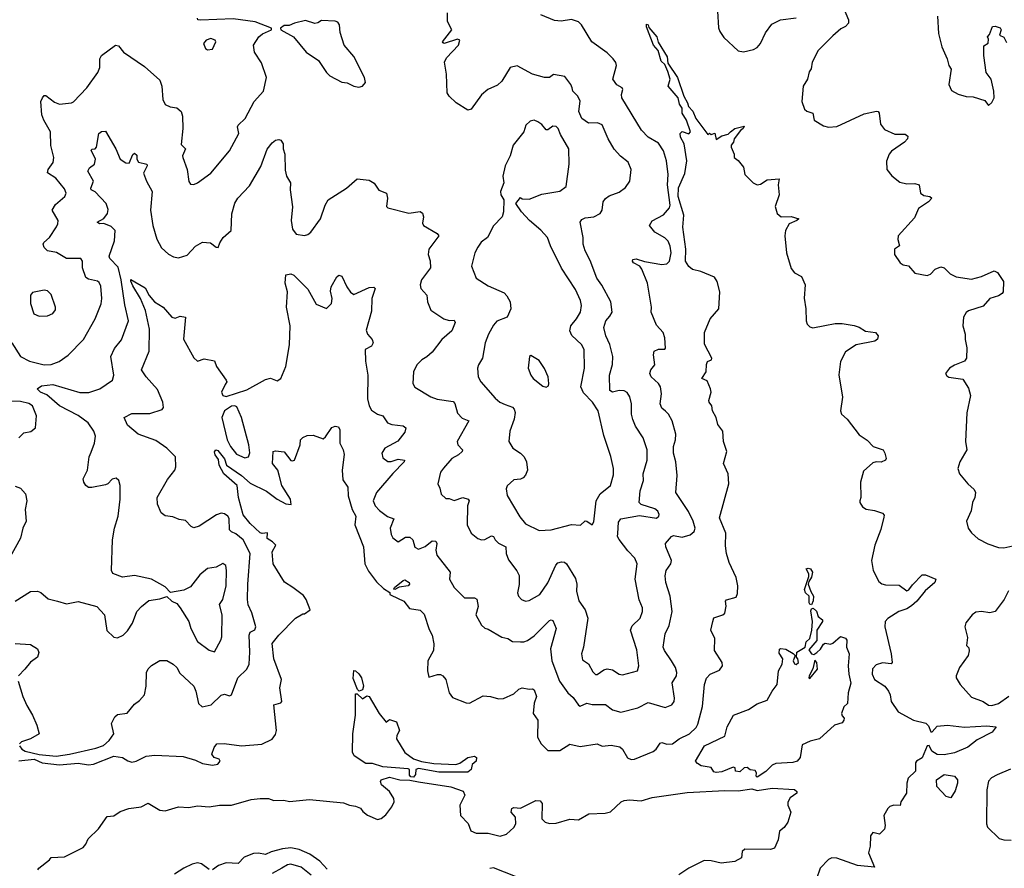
# Model space of a CAD drawing. Extents: x 1603745 to 1745082, y 385868 to 533966.
# Tile 394 of 646: x 1685621 to 1691409, y 442674 to 447665. Entities that reach past the tile are written whole.
import ezdxf

# ---------------------------------------------------------------- set-up
doc = ezdxf.new("R2010")
doc.units = 0

msp = doc.modelspace()

# ---------------------------------------------------------------- linework, layer by layer
at = {"layer": '0CON20XD'}
for points in [[(1689723.1, 447715), (1689728.3, 447618.3), (1689735.7, 447595), (1689759.7, 447559.7), (1689845, 447482), (1689875, 447475.8), (1689935, 447489.2), (1689955, 447502), (1689975, 447526.2), (1690005, 447588.8), (1690041.8, 447638.2), (1690093.3, 447665), (1690185, 447676.9)], [(1690467.5, 447725), (1690493.8, 447665), (1690492, 447645), (1690475.7, 447625), (1690447.8, 447612.2), (1690400.1, 447569.9), (1690315, 447484.4), (1690278.9, 447415), (1690272.9, 447377.1), (1690261.9, 447358.1), (1690251.9, 447315), (1690226.5, 447273.5), (1690219.2, 447185), (1690235, 447140), (1690248.1, 447128.1), (1690282.5, 447115), (1690291.2, 447075), (1690345, 447040.8), (1690375, 447033.3), (1690425, 447037.5), (1690585, 447111.9), (1690657.5, 447127.5), (1690667.5, 447125), (1690673.3, 447115), (1690680.5, 447050.5), (1690705, 447018.8), (1690765, 446992.9), (1690825, 446991.2), (1690841.2, 446981.2), (1690840, 446965), (1690822.5, 446945), (1690745, 446891.4), (1690731.4, 446875), (1690716.8, 446833.2), (1690718.6, 446785), (1690747, 446747), (1690795, 446710.6), (1690835, 446699.4), (1690882.3, 446702.3), (1690907.5, 446695), (1690916.7, 446645), (1690935, 446632), (1690970, 446625), (1690982.5, 446615), (1690963.8, 446595), (1690904, 446555), (1690880.6, 446499.4), (1690784.2, 446395), (1690782.3, 446372.3), (1690792.5, 446335), (1690763.9, 446316.1), (1690762.5, 446285), (1690797.5, 446235), (1690815, 446223.3), (1690845, 446216.7), (1690882.5, 446175), (1690955, 446160.8), (1690975, 446168.8), (1691001.7, 446198.3), (1691035, 446212.5), (1691055.5, 446205.5), (1691090.2, 446170.2), (1691125, 446152.2), (1691215, 446139.1), (1691275.4, 446154.6), (1691348.8, 446188.8), (1691367.9, 446177.9), (1691403.8, 446125), (1691402, 446065), (1691396.2, 446055), (1691375, 446041.9), (1691323.8, 446025), (1691285, 445980.8), (1691197.3, 445952.7), (1691185, 445943.3), (1691168.6, 445915), (1691164.3, 445865), (1691178, 445815), (1691178, 445785), (1691189.2, 445735), (1691186.7, 445675), (1691174.1, 445655.9), (1691115, 445634), (1691086.7, 445615), (1691064, 445585), (1691070.5, 445570.5), (1691082.7, 445562.7), (1691165, 445550), (1691198.3, 445498.3), (1691210, 445455), (1691187.7, 445352.3), (1691180, 445185), (1691188.8, 445135), (1691147.5, 445065), (1691136, 445025), (1691145, 444993.8), (1691194, 444935), (1691232.4, 444902.4), (1691239.4, 444885), (1691235.7, 444855), (1691220.8, 444825), (1691214.4, 444775.6), (1691186.2, 444715), (1691196, 444675), (1691215, 444648), (1691255, 444611.9), (1691311.5, 444581.5), (1691375, 444560), (1691405, 444559.6), (1691476, 444574)], [(1685574.4, 445765), (1685625, 445684), (1685677.6, 445657.6), (1685764.3, 445635.7), (1685805, 445636.5), (1685852.5, 445655), (1685905, 445691.4), (1685996.1, 445783.9), (1686063.8, 445905), (1686099.2, 445995), (1686103.8, 446025), (1686098.3, 446098.3), (1686088.8, 446118.8), (1686077.4, 446127.4), (1686025, 446138.9), (1686009.1, 446149.1), (1685990, 446205), (1685990, 446245), (1685980.5, 446260.5), (1685895, 446260.8), (1685836.9, 446296.9), (1685785, 446305.5), (1685764.5, 446325), (1685758.5, 446345), (1685763.3, 446355), (1685795.6, 446385), (1685836.4, 446446.4), (1685845.6, 446465), (1685846.9, 446485), (1685811.3, 446545), (1685831.4, 446578.6), (1685885.9, 446625), (1685894.4, 446645), (1685885, 446670.8), (1685834, 446734), (1685784.6, 446765), (1685787.3, 446785), (1685817.8, 446825), (1685820.8, 446855), (1685804.6, 446925), (1685801.1, 447005), (1685761.8, 447075), (1685751.8, 447105), (1685744.4, 447185), (1685755, 447206.7), (1685765, 447218.8), (1685775, 447220), (1685825, 447179.5), (1685855, 447168.1), (1685924.3, 447175.7), (1685937.2, 447182.8), (1686014.6, 447265.4), (1686080, 447355), (1686091.1, 447385), (1686090.9, 447435), (1686102.5, 447455), (1686183.5, 447516.5), (1686201.4, 447511.4), (1686230, 447475), (1686355, 447390), (1686445, 447310), (1686455.7, 447275), (1686462.9, 447195), (1686475, 447166.7), (1686505, 447152), (1686545, 447146.2), (1686570, 447125), (1686577, 447097), (1686580, 447025), (1686570.5, 446930.5), (1686596.2, 446905), (1686578, 446865), (1686578.8, 446855), (1686604.3, 446785), (1686614.2, 446714.2), (1686625, 446697.5), (1686645, 446696.2), (1686666.7, 446705), (1686745, 446762.5), (1686853.1, 446895), (1686908, 446995), (1686901.8, 447035), (1686905.9, 447045), (1686946.5, 447085), (1687000, 447185), (1687053.8, 447245), (1687071.1, 447325), (1687041.5, 447411.5), (1687001.9, 447475), (1686994.4, 447515), (1687025.6, 447565), (1687048, 447582), (1687100, 447605), (1687100, 447615), (1687005, 447653.4), (1686875, 447670.8), (1686682.6, 447662.6), (1686667.5, 447665), (1686666.7, 447675)], [(1685595, 444244.4), (1685685, 444301.2), (1685725, 444304.2), (1685745.6, 444295.6), (1685788.8, 444258.8), (1685843.9, 444246.1), (1685895, 444229.2), (1685965, 444244), (1686075, 444213.3), (1686118.8, 444165), (1686132.5, 444072.5), (1686174, 444034), (1686195, 444028.9), (1686228.8, 444045), (1686255, 444070), (1686284, 444115), (1686310, 444185), (1686336.1, 444213.9), (1686380.6, 444249.4), (1686445, 444258), (1686485, 444273.3), (1686515.9, 444245.9), (1686545, 444230.8), (1686565, 444206), (1686614.4, 444125), (1686626.7, 444085), (1686665, 444007.5), (1686735, 443956.7), (1686765, 443947.5), (1686803.8, 444015), (1686808, 444035), (1686811.8, 444165), (1686795.8, 444225), (1686815.6, 444255), (1686835.4, 444335), (1686836.9, 444425), (1686832, 444455), (1686815, 444466.7), (1686775, 444444.3), (1686725, 444438.1), (1686680.5, 444399.5), (1686625, 444328.6), (1686585, 444310.6), (1686507, 444297), (1686475, 444328.8), (1686395, 444373.8), (1686295, 444395.8), (1686225, 444385.7), (1686167.3, 444407.3), (1686160.8, 444425), (1686165.7, 444605.7), (1686178.5, 444675), (1686200, 444745), (1686210.4, 444845), (1686210.6, 444925), (1686203.8, 444955), (1686188, 444968), (1686165, 444962.5), (1686138, 444935), (1686125, 444929.5), (1686045, 444913.1), (1686024.7, 444914.7), (1686010, 444925), (1685997.5, 444945), (1685994.4, 444965), (1686020, 445015), (1686029.6, 445095), (1686041.2, 445121.2), (1686061.2, 445175), (1686065.5, 445215), (1686055.6, 445245), (1686024, 445294), (1685965, 445338.1), (1685854.7, 445394.7), (1685779.3, 445459.3), (1685743.5, 445475), (1685723.8, 445495), (1685749.1, 445510.9), (1685815, 445520), (1685973.3, 445473.3), (1686026.8, 445473.2), (1686092, 445495), (1686165.5, 445544.5), (1686174.3, 445575), (1686155.5, 445685), (1686178.5, 445731.5), (1686218.3, 445781.7), (1686261.1, 445895), (1686239, 445989), (1686216.6, 446135), (1686199.1, 446209.1), (1686151.3, 446261.3), (1686146, 446275), (1686177.8, 446365), (1686182, 446425), (1686158.7, 446448.7), (1686115, 446466.5), (1686090, 446465), (1686075.8, 446475), (1686115, 446495.8), (1686136.9, 446525), (1686141.2, 446548.8), (1686129.4, 446585), (1686065, 446652.9), (1686041.2, 446665), (1686039.2, 446675), (1686055.4, 446715.4), (1686021.9, 446775), (1686032, 446795), (1686060.8, 446815), (1686065.4, 446844.6), (1686041.8, 446898.2), (1686045.8, 446904.2), (1686065, 446905.7), (1686073.1, 446915), (1686085, 446996.7), (1686101.7, 447008.3), (1686125, 447009.2), (1686186, 446906), (1686210.8, 446845), (1686245, 446822.9), (1686265, 446820.8), (1686285, 446873.3), (1686295, 446880.8), (1686308.7, 446868.7), (1686309.4, 446845), (1686318.3, 446828.3), (1686368, 446815), (1686370.5, 446805), (1686348.3, 446761.7), (1686365.4, 446715), (1686399.3, 446655), (1686389.7, 446545), (1686402.4, 446455), (1686426.4, 446375), (1686455, 446324.3), (1686496.3, 446286.3), (1686525, 446271.4), (1686555, 446265.6), (1686605, 446280.8), (1686655, 446334.2), (1686695, 446356), (1686742.3, 446352.3), (1686775, 446326.7), (1686787.5, 446325), (1686796.4, 446353.6), (1686816.7, 446385), (1686863.9, 446426.1), (1686867.2, 446522.8), (1686885, 446586.2), (1686904, 446615), (1686971.7, 446688.3), (1687039.1, 446800.9), (1687075, 446903.3), (1687105, 446941.2), (1687125, 446956.2), (1687145, 446960), (1687155.9, 446955.9), (1687170, 446935), (1687170, 446905), (1687178.6, 446875), (1687180.8, 446780.8), (1687189.5, 446745), (1687212.7, 446705), (1687210.5, 446665), (1687223.5, 446565), (1687215.8, 446484.2), (1687225, 446433.3), (1687245, 446402.9), (1687295, 446395.6), (1687315, 446401.1), (1687331.4, 446415), (1687389.4, 446495), (1687416.9, 446575), (1687435, 446605.8), (1687542, 446675), (1687605, 446728.8), (1687675, 446720.8), (1687705, 446703.8), (1687732.7, 446662.7), (1687776.2, 446645), (1687782.2, 446615), (1687776.2, 446566.2), (1687785, 446558.8), (1687908, 446528), (1687975, 446536.7), (1687988.3, 446528.3), (1687993.8, 446505), (1687987.7, 446467.7), (1687993.8, 446455), (1688075, 446408), (1688084.2, 446395), (1688025.6, 446315), (1688022.5, 446285), (1688033.8, 446246.2), (1688035.7, 446205), (1687982.5, 446135), (1687974, 446105), (1687978.8, 446085), (1688013.3, 446045), (1688018.8, 446005), (1688036.8, 445956.8), (1688113.8, 445905), (1688145, 445896.9), (1688175, 445898), (1688181.2, 445885), (1688162, 445835), (1688103.1, 445785), (1688045, 445709.2), (1688015, 445682.5), (1687984.5, 445665.5), (1687955.8, 445635), (1687936, 445595), (1687932, 445525), (1687944.4, 445504.4), (1688037, 445447), (1688075, 445432.5), (1688169.6, 445419.6), (1688178.1, 445408.1), (1688195, 445350.8), (1688222, 445322), (1688260, 445305), (1688192.5, 445185), (1688196.2, 445165), (1688223.8, 445135), (1688221.2, 445125), (1688200.8, 445105), (1688161.5, 445085), (1688111.6, 445028.4), (1688093.9, 445003.9), (1688078, 444935), (1688090.5, 444910.5), (1688097.5, 444875), (1688125, 444849.2), (1688145, 444848.6), (1688175, 444836.9), (1688225, 444854.5), (1688257.5, 444845), (1688263.1, 444835), (1688253.8, 444805), (1688252.1, 444695), (1688275, 444645.7), (1688313.6, 444613.6), (1688335, 444606.7), (1688355, 444607.8), (1688395, 444629.2), (1688405, 444626.2), (1688415.7, 444605), (1688436.1, 444586.1), (1688479.2, 444565), (1688480.4, 444525), (1688495, 444488), (1688544, 444424), (1688556.2, 444396.2), (1688557.6, 444342.4), (1688546.9, 444295), (1688552.5, 444275), (1688571.2, 444255), (1688595, 444245.8), (1688615, 444248.6), (1688678.6, 444285), (1688726.2, 444353.8), (1688772.3, 444457.7), (1688785, 444470), (1688805, 444476.5), (1688823.7, 444473.7), (1688834.6, 444464.6), (1688887.6, 444377.6), (1688896.4, 444345), (1688893.7, 444303.7), (1688907.4, 444247.4), (1688944.2, 444195), (1688960.5, 444145), (1688935.6, 443974.4), (1688922.5, 443935), (1688929.5, 443899.5), (1688965, 443876), (1688989.1, 443829.1), (1689005, 443814), (1689015, 443814), (1689055, 443841.9), (1689075, 443846.5), (1689105, 443840.4), (1689145, 443816.5), (1689165, 443812.7), (1689252, 443835), (1689259.4, 443865), (1689249.3, 443959.3), (1689210.8, 444075), (1689220.6, 444099.4), (1689268.5, 444145), (1689280.9, 444185), (1689281.5, 444205), (1689262.6, 444252.6), (1689238.9, 444375), (1689250, 444465), (1689237.1, 444497.1), (1689195, 444541.4), (1689145, 444608), (1689135.8, 444625), (1689135.9, 444644.1), (1689140.9, 444709.1), (1689155, 444730), (1689265, 444750), (1689365, 444733.3), (1689377.5, 444745), (1689379.2, 444755), (1689372, 444775), (1689355, 444788.6), (1689274.2, 444814.2), (1689262.5, 444825), (1689267.8, 444895), (1689287.3, 444955), (1689286.5, 444995), (1689309.2, 445075), (1689308.5, 445135), (1689285.5, 445205), (1689241.5, 445275), (1689224.1, 445314.1), (1689216.7, 445345), (1689216.7, 445405), (1689206.5, 445446.5), (1689192.4, 445472.4), (1689175, 445483.3), (1689145, 445483.8), (1689105, 445474.5), (1689090.5, 445485), (1689088.8, 445575), (1689105, 445637.5), (1689106.5, 445685), (1689089.6, 445755), (1689065.5, 445805), (1689054, 445855), (1689067.1, 445895), (1689089.3, 445920.7), (1689104.4, 445945.6), (1689096.2, 446005), (1689043.7, 446103.7), (1689013.6, 446145), (1688975, 446248.8), (1688945, 446306.2), (1688933.1, 446345), (1688933.6, 446383.6), (1688916, 446475), (1688925, 446490), (1688945, 446500.6), (1688995, 446506.4), (1689032.5, 446525), (1689045.5, 446544.5), (1689050.8, 446595), (1689065, 446614), (1689085, 446628.6), (1689145, 446651.1), (1689181.7, 446678.3), (1689206.9, 446715), (1689215.6, 446785), (1689197, 446827), (1689152.7, 446862.7), (1689115, 446904.2), (1689080, 446965), (1689045, 447047.1), (1689017.9, 447057.9), (1688965, 447056.9), (1688924.4, 447085), (1688908.5, 447125), (1688916.2, 447186.2), (1688901.4, 447215), (1688871.9, 447245), (1688867.5, 447265), (1688860.8, 447285), (1688825, 447331.2), (1688757.7, 447342.3), (1688734.2, 447325.8), (1688705, 447324.4), (1688635.5, 447345.5), (1688545, 447393.3), (1688503.3, 447385), (1688455.4, 447304.6), (1688429.7, 447280.3), (1688373.3, 447255), (1688335, 447222.5), (1688275, 447139.2), (1688255, 447134.2), (1688185.7, 447175.7), (1688146, 447215), (1688134.2, 447235), (1688129.4, 447345), (1688117.1, 447415), (1688129.8, 447440.2), (1688200, 447515), (1688208, 447545), (1688195, 447550.6), (1688115.8, 447525.8), (1688109.7, 447529.7), (1688106.9, 447535), (1688160.8, 447605), (1688135.8, 447655), (1688135.8, 447705)], [(1687615, 447268), (1687635, 447273.8), (1687654, 447295), (1687648.1, 447325), (1687585, 447448.8), (1687528.8, 447515), (1687505, 447590), (1687501.2, 447635), (1687490.5, 447650.5), (1687475, 447656.9), (1687395, 447661.4), (1687373.8, 447646.2), (1687355, 447642.5), (1687301.5, 447661.5), (1687236.2, 447645), (1687205, 447630.6), (1687175, 447630.8), (1687153.8, 447615), (1687156.7, 447605), (1687230, 447565), (1687305, 447473.8), (1687378, 447425), (1687425, 447353.8), (1687443.8, 447335), (1687515, 447298.8), (1687545, 447293.8), (1687584.3, 447274.3), (1687615, 447268)], [(1687543.3, 446095), (1687565, 446062), (1687585, 446049.2), (1687675, 446090.6), (1687702, 446092), (1687711.2, 446085), (1687690.4, 446025), (1687688.6, 445951.4), (1687658.3, 445838.3), (1687665, 445816.2), (1687692.5, 445785), (1687699.2, 445765), (1687688.8, 445745), (1687652.5, 445725), (1687653.1, 445656.9), (1687667.1, 445575), (1687664.6, 445435), (1687674.5, 445395), (1687688.7, 445368.7), (1687725, 445345.5), (1687755.7, 445335), (1687782.9, 445295), (1687807.5, 445285), (1687875.6, 445275.6), (1687890, 445265), (1687885, 445238.8), (1687843.3, 445186.7), (1687767.5, 445145), (1687748.6, 445115), (1687755, 445088.8), (1687785, 445067.1), (1687805, 445065.7), (1687845, 445080.8), (1687882, 445075), (1687881.4, 445065), (1687814, 444996), (1687717.3, 444885), (1687699.1, 444835), (1687711.2, 444805), (1687735, 444778.2), (1687782.7, 444742.7), (1687820, 444730), (1687799.4, 444675), (1687805, 444637.5), (1687815, 444616.7), (1687845, 444593.8), (1687889.2, 444620.8), (1687915, 444621.2), (1687930.8, 444605), (1687943.7, 444563.7), (1687965, 444551.9), (1688005, 444567.1), (1688045, 444599.3), (1688067.9, 444597.9), (1688072.3, 444585), (1688066.5, 444545), (1688073.3, 444515), (1688151.2, 444415), (1688148.1, 444375), (1688174.5, 444325), (1688235, 444265.6), (1688295, 444264), (1688307.3, 444257.3), (1688315.5, 444214.5), (1688302, 444165), (1688335, 444103.3), (1688355, 444086.2), (1688375, 444081.2), (1688455, 444033.8), (1688490, 444025), (1688518.3, 444008.3), (1688565, 444005.8), (1688585, 444005.7), (1688605, 444014.4), (1688645, 444041.5), (1688735, 444130.6), (1688745, 444135.8), (1688755, 444132), (1688773.8, 444085), (1688741.8, 443965), (1688748, 443895), (1688793.8, 443775), (1688842.5, 443705), (1688875, 443679.4), (1688905, 443634.3), (1688915, 443628.5), (1688955, 443644.5), (1688985, 443636.8), (1689065, 443636.4), (1689105.3, 443605.3), (1689155, 443592.7), (1689255, 443617.1), (1689315, 443649.4), (1689415, 443620), (1689455, 443636.2), (1689467.1, 443655), (1689470.9, 443675), (1689455.6, 443765), (1689482.7, 443805), (1689484.5, 443825), (1689476.2, 443855), (1689453.2, 443895), (1689410.8, 443955), (1689403.1, 443975), (1689415, 444052.5), (1689438.7, 444101.3), (1689457.1, 444185), (1689445.3, 444275.3), (1689419.5, 444355), (1689415.6, 444395), (1689421.4, 444425), (1689447.5, 444465), (1689451.9, 444485), (1689418.6, 444565), (1689417.5, 444585), (1689452.5, 444625), (1689465, 444630.6), (1689515, 444622.1), (1689561.2, 444635), (1689585.8, 444655), (1689591.9, 444675), (1689580.5, 444715), (1689553, 444773), (1689476.9, 444885), (1689486.4, 444985), (1689478.5, 445065), (1689464.6, 445115), (1689463.3, 445155), (1689475.7, 445195), (1689477, 445227), (1689455.6, 445305), (1689434.4, 445345), (1689417.5, 445362.5), (1689395, 445380.8), (1689385.6, 445405), (1689394.4, 445465), (1689387.5, 445505), (1689375.5, 445525), (1689333.3, 445565), (1689324.4, 445585), (1689330.8, 445605), (1689354.3, 445635.7), (1689347.5, 445695), (1689351.2, 445715), (1689375, 445727.5), (1689413.3, 445726.7), (1689417.3, 445732.7), (1689413.1, 445795), (1689402.5, 445825), (1689365, 445868.8), (1689332.9, 445945), (1689334.2, 445975), (1689310.8, 446115), (1689277.6, 446197.6), (1689265.4, 446215.4), (1689229.2, 446235), (1689223.3, 446245), (1689226, 446255), (1689245, 446258.9), (1689293.1, 446243.1), (1689395, 446224.5), (1689425, 446228.9), (1689441.1, 446245), (1689450.4, 446295), (1689445, 446333.3), (1689433.3, 446363.3), (1689413, 446383), (1689355, 446416.2), (1689323.5, 446455), (1689338.1, 446481.9), (1689405, 446517.3), (1689441.1, 446558.9), (1689445.3, 446575), (1689429.7, 446695), (1689433.1, 446755), (1689423.3, 446835), (1689405.6, 446895), (1689375, 446939.2), (1689315, 446974.4), (1689276.3, 447016.3), (1689160.6, 447205), (1689157.5, 447225), (1689166.2, 447255), (1689163.3, 447265), (1689131.7, 447281.7), (1689106.9, 447315), (1689129.4, 447395), (1689125, 447413.3), (1689110, 447435), (1689075, 447471.4), (1688984.2, 447535), (1688922.5, 447635), (1688905, 447652), (1688865, 447666.2), (1688804, 447656), (1688765, 447661.4), (1688683.5, 447693.5)], [(1691016.1, 447686.1), (1691022, 447585), (1691040.8, 447505), (1691072.5, 447435), (1691082, 447395), (1691095.8, 447375), (1691083.3, 447285), (1691098.3, 447248.3), (1691137.3, 447227.3), (1691185, 447214.2), (1691225, 447211.2), (1691295, 447190), (1691315, 447160), (1691335, 447177.5), (1691349.2, 447205), (1691347.5, 447245), (1691330.8, 447315), (1691301.4, 447355), (1691288, 447455), (1691288.3, 447511.7), (1691313, 447527), (1691315, 447550), (1691310, 447565), (1691321.7, 447578.3), (1691340, 447625), (1691355, 447626.7), (1691385, 447616.7), (1691390, 447605), (1691380, 447575), (1691405, 447562.5), (1691422, 447532)], [(1687805, 444280), (1687878, 444245), (1687912.7, 444202.7), (1687975, 444191.8), (1687998.4, 444168.4), (1688028.7, 444078.7), (1688046.1, 444045), (1688054.8, 443995), (1688053.1, 443955), (1688019.3, 443895), (1688018, 443835), (1688025, 443797.5), (1688076.4, 443813.6), (1688095, 443813.8), (1688108.8, 443805), (1688126, 443785), (1688145.8, 443705), (1688165, 443678), (1688245, 443647.5), (1688265, 443645.8), (1688345, 443688.8), (1688387.5, 443685), (1688435, 443670.8), (1688465, 443672.4), (1688525, 443699.4), (1688555, 443728), (1688575, 443736.2), (1688615, 443727.5), (1688635, 443730), (1688645, 443723.8), (1688657.9, 443685), (1688645.6, 443645), (1688640, 443585), (1688665.7, 443545.7), (1688664.5, 443445), (1688686, 443405), (1688725, 443366.7), (1688795, 443366.7), (1688855, 443403.3), (1688915, 443389.4), (1689015, 443405.7), (1689045, 443392), (1689098.3, 443398.3), (1689148.1, 443388.1), (1689165, 443374), (1689194.5, 443324.5), (1689214.5, 443314.5), (1689235, 443316.7), (1689345, 443360), (1689362.2, 443375), (1689385, 443410.8), (1689395, 443414.3), (1689425.8, 443404.2), (1689457.5, 443405), (1689497.5, 443435), (1689557.8, 443465), (1689597.9, 443502.1), (1689607.9, 443522.1), (1689633.8, 443625), (1689645.5, 443755), (1689657.5, 443792.5), (1689680, 443815), (1689735, 443839.4), (1689753.1, 443865), (1689750, 443885), (1689705.7, 443955), (1689707.1, 444025), (1689684.2, 444075), (1689696.1, 444126.1), (1689702, 444148), (1689755, 444164.2), (1689765.7, 444174.3), (1689773.8, 444215), (1689770, 444245), (1689776.1, 444253.9), (1689831.9, 444268.1), (1689839.8, 444290.2), (1689842.9, 444335), (1689832.1, 444385), (1689791.9, 444471.9), (1689774.8, 444524.8), (1689769.4, 444570.6), (1689771.8, 444645), (1689733.8, 444735), (1689788.4, 444935), (1689786.2, 444995), (1689757.5, 445055), (1689777.5, 445125), (1689758.8, 445185), (1689754, 445245), (1689724, 445285), (1689714.3, 445325), (1689692.9, 445365), (1689690, 445395), (1689673.8, 445415), (1689671.2, 445425), (1689685.7, 445475), (1689682.5, 445495), (1689661.3, 445541.3), (1689630, 445555), (1689655.5, 445594.5), (1689657.7, 445637.7), (1689663.8, 445655), (1689686.7, 445665), (1689690, 445675), (1689645.9, 445755.9), (1689646.3, 445825), (1689680.2, 445905), (1689731.4, 445965), (1689736.3, 446063.7), (1689721.1, 446125), (1689705, 446150.4), (1689625, 446183.8), (1689575, 446195.6), (1689555, 446213.5), (1689534.7, 446245), (1689536, 446315), (1689519.2, 446445), (1689525.4, 446515), (1689492.5, 446625), (1689494.4, 446675.6), (1689529.8, 446760.2), (1689541.5, 446835), (1689527.5, 446935), (1689506, 446975), (1689504, 446996), (1689515, 447007.5), (1689555, 446993.3), (1689563.8, 447005), (1689541.4, 447075), (1689514.6, 447114.6), (1689515.5, 447145), (1689499.4, 447169.4), (1689491.3, 447205), (1689431.9, 447275), (1689443.6, 447315), (1689430.1, 447360.1), (1689412.2, 447402.2), (1689392, 447422), (1689373.4, 447483.4), (1689346.5, 447515), (1689305, 447622.9), (1689305, 447638.6), (1689315, 447635.5), (1689319.8, 447619.8), (1689365.5, 447565.5), (1689373.1, 447533.1), (1689427.1, 447447.1), (1689429.9, 447409.9), (1689486.8, 447325), (1689523.9, 447215), (1689546.4, 447176.4), (1689551.5, 447155), (1689578.3, 447128.3), (1689595, 447084.2), (1689665, 446990), (1689675, 446997.5), (1689685, 446990), (1689707, 446997), (1689715, 446960), (1689747.7, 446982.3), (1689785, 446992.5), (1689800, 447005), (1689824.6, 447025.4), (1689878.8, 447038.8), (1689874, 447025), (1689857.2, 447012.8), (1689820, 446965), (1689817.5, 446945), (1689803.3, 446926.7), (1689802.5, 446915), (1689820, 446875), (1689820, 446855), (1689845, 446837.5), (1689875, 446797.5), (1689883.3, 446755), (1689933.3, 446705), (1689955, 446694.3), (1689975, 446698), (1690015, 446723.3), (1690085, 446730), (1690080, 446695), (1690084.4, 446635), (1690062.6, 446567.4), (1690073.8, 446525), (1690096.2, 446506.2), (1690155, 446507.3), (1690200, 446495), (1690190, 446485), (1690144.5, 446465.5), (1690122, 446425), (1690118, 446395), (1690128.8, 446295), (1690155, 446202), (1690175, 446175.8), (1690216.2, 446155), (1690238, 446105), (1690233, 446027), (1690242.2, 445965), (1690243.3, 445895), (1690250, 445875), (1690265, 445858.6), (1690283.2, 445853.2), (1690353.3, 445866.7), (1690415, 445878.6), (1690455, 445878.6), (1690526.6, 445866.6), (1690555, 445857.1), (1690593.6, 445833.6), (1690652.5, 445825), (1690666.7, 445805), (1690664, 445786), (1690646.7, 445775), (1690538, 445752), (1690475, 445711.2), (1690445.7, 445655), (1690435.8, 445575.8), (1690457.5, 445445), (1690446.7, 445365), (1690452.5, 445345), (1690485.9, 445315.9), (1690555, 445223.8), (1690601.7, 445191.7), (1690637.5, 445155), (1690697.5, 445135), (1690706.4, 445116.4), (1690713.3, 445085), (1690710, 445075), (1690685, 445062.5), (1690655, 445064.2), (1690635, 445058), (1690580.6, 445009.4), (1690563.1, 444945), (1690565.8, 444855), (1690558.8, 444835), (1690558.8, 444825), (1690575, 444800), (1690596.1, 444786.1), (1690645, 444778.8), (1690692.5, 444762.5), (1690701.7, 444751.7), (1690701.2, 444738.8), (1690683.4, 444666.6), (1690648.1, 444575), (1690628.1, 444485), (1690637.1, 444425), (1690671.7, 444361.7), (1690688, 444348), (1690710.4, 444340.4), (1690790.2, 444340.2), (1690835, 444306.2), (1690847.7, 444312.3), (1690868.3, 444341.7), (1690925, 444399.2), (1690945, 444400.8), (1691005.8, 444375), (1691000, 444355), (1690943.7, 444306.3), (1690893.8, 444245), (1690862.7, 444217.3), (1690835, 444200), (1690788.8, 444185), (1690725, 444142.9), (1690708.6, 444125), (1690706.7, 444095), (1690742.9, 443935), (1690748.8, 443885), (1690743.3, 443876.7), (1690692.1, 443882.1), (1690655, 443871.1), (1690633.1, 443846.9), (1690632.7, 443815), (1690645.8, 443785), (1690705.5, 443745.5), (1690727.5, 443715), (1690737.5, 443695), (1690744.3, 443655), (1690785, 443594.3), (1690875.7, 443545), (1690948.3, 443528.3), (1690962.6, 443512.6), (1690976.2, 443476.2), (1690985, 443476), (1691015, 443509.2), (1691074.5, 443515.5), (1691175, 443503.9), (1691305, 443512), (1691360, 443505), (1691336.5, 443475), (1691249.9, 443430.1), (1691193.7, 443386.3), (1691115, 443353.3), (1691055, 443340.4), (1691013.7, 443343.7), (1690983.2, 443363.2), (1690966.2, 443396.2), (1690955, 443393.3), (1690926.6, 443323.4), (1690892, 443305), (1690886.2, 443295), (1690886.2, 443245), (1690844, 443205), (1690836, 443175), (1690833.3, 443115), (1690800, 443065), (1690797.3, 443042.7), (1690760, 443045), (1690735, 443036.7), (1690724, 443026), (1690700, 442985), (1690709.2, 442925), (1690703.8, 442905), (1690675, 442873.8), (1690636.4, 442883.6), (1690622.5, 442865), (1690620, 442805), (1690610, 442765), (1690645, 442680), (1690545, 442690.4), (1690425, 442734.4), (1690395, 442736.2), (1690375.7, 442725), (1690326.2, 442673.8), (1690305, 442612)], [(1686725, 447487.5), (1686755, 447492.5), (1686773.8, 447535), (1686768.8, 447545), (1686745, 447554.3), (1686716.2, 447545), (1686702, 447525), (1686712.5, 447495), (1686725, 447487.5)], [(1688675, 444660.6), (1688745, 444664.5), (1688864.6, 444695.4), (1688918.3, 444691.7), (1688945, 444716.7), (1688955, 444716.2), (1688986.8, 444693.2), (1688995, 444712.5), (1689009.5, 444835), (1689033.6, 444876.4), (1689093.5, 444925), (1689112, 444988), (1689111.8, 445025), (1689095.4, 445095.4), (1689055, 445220), (1689020.4, 445365), (1688988.2, 445415), (1688935, 445471.4), (1688918.8, 445505), (1688940.4, 445615), (1688939.5, 445725), (1688922.5, 445755), (1688866.9, 445806.9), (1688854.6, 445835), (1688860.4, 445865), (1688894.8, 445905.2), (1688916.8, 445945), (1688922.3, 445985), (1688916.9, 446013.1), (1688888.5, 446078.5), (1688805, 446204), (1688740.5, 446335), (1688722.9, 446385), (1688685, 446427.9), (1688617.1, 446485), (1688571.2, 446535), (1688537.5, 446585), (1688565, 446620), (1688575, 446612.5), (1688615, 446610), (1688690.7, 446639.3), (1688795, 446655.8), (1688833.8, 446685), (1688850, 446815), (1688848.9, 446905), (1688799.4, 446989.4), (1688785.5, 447025), (1688775, 447036.7), (1688755, 447040), (1688725, 447017.5), (1688715, 447017.5), (1688689.2, 447049.2), (1688667.5, 447065), (1688645, 447074), (1688621.3, 447068.7), (1688596.2, 447045), (1688583.6, 447006.4), (1688522.3, 446927.7), (1688503.3, 446865), (1688473.8, 446806.2), (1688460, 446745), (1688467.5, 446705), (1688447.5, 446655), (1688450, 446635), (1688467.5, 446605), (1688463.8, 446535), (1688456, 446505), (1688405, 446452), (1688370, 446385), (1688333.7, 446356.3), (1688313, 446327), (1688295.6, 446294.4), (1688277.5, 446215), (1688304.6, 446144.6), (1688375, 446100.5), (1688469.1, 446059.1), (1688485, 446042), (1688503.3, 446005), (1688507.5, 445965), (1688485.7, 445915), (1688425, 445892), (1688405, 445868), (1688376.7, 445815), (1688357.5, 445765), (1688341.1, 445675), (1688317.1, 445635), (1688312.2, 445615), (1688316.7, 445565), (1688331.1, 445535), (1688415, 445439.2), (1688444, 445415), (1688475, 445401.5), (1688517, 445387), (1688528.1, 445375), (1688533.1, 445355), (1688526.5, 445315), (1688501.1, 445245), (1688495.8, 445185), (1688519.2, 445145), (1688565.4, 445115.4), (1688585.6, 445095), (1688600.6, 445065), (1688605.8, 445015), (1688593.7, 444986.3), (1688579.6, 444970.4), (1688565, 444962.9), (1688525, 444959.2), (1688487, 444923), (1688480.6, 444905), (1688487, 444867), (1688561.1, 444741.1), (1688595, 444700.8), (1688675, 444660.6)], [(1685620, 443395), (1685633.3, 443375), (1685652.9, 443362.9), (1685736, 443344), (1685835, 443333.4), (1685914.3, 443345), (1686068.9, 443381.1), (1686113.2, 443396.8), (1686146.2, 443425), (1686173.3, 443465), (1686160.8, 443525), (1686180, 443565), (1686195, 443579.2), (1686253, 443587), (1686295, 443640), (1686325, 443660), (1686354.3, 443695), (1686364.7, 443745.3), (1686366.5, 443825), (1686375, 443848), (1686395, 443867.1), (1686445, 443896.5), (1686485, 443896.2), (1686523.3, 443875), (1686543.5, 443855), (1686562.3, 443822.3), (1686644.3, 443745), (1686656.9, 443715), (1686672.7, 443642.7), (1686692.7, 443622.7), (1686746.7, 443635), (1686805, 443692), (1686825, 443697.5), (1686855, 443688), (1686865, 443693.8), (1686902.5, 443795), (1686955.3, 443844.7), (1686969.6, 443875), (1686974.1, 443945.9), (1686968.8, 444045), (1686975, 444062), (1687003.4, 444076.6), (1687008.4, 444095), (1686985.8, 444175.8), (1686963.8, 444223.8), (1686960, 444255), (1686960.9, 444345), (1686975.6, 444525.6), (1686935, 444605.5), (1686891.3, 444641.3), (1686865, 444653.4), (1686854.9, 444664.9), (1686852.2, 444732.2), (1686845, 444745.3), (1686825, 444759.4), (1686805, 444762), (1686776.8, 444753.2), (1686675, 444686.7), (1686645, 444677.1), (1686628.8, 444685), (1686595, 444720), (1686557.5, 444725), (1686521.2, 444741.2), (1686475, 444747.1), (1686451.4, 444765), (1686431.5, 444815), (1686429.2, 444855), (1686489.3, 444960.7), (1686532.5, 445015), (1686539.2, 445035), (1686537.1, 445095), (1686485.7, 445145), (1686421, 445191), (1686317.6, 445227.6), (1686255, 445280.8), (1686234.2, 445325), (1686280.8, 445349.2), (1686385, 445348.9), (1686457.3, 445372.7), (1686466, 445385), (1686462.5, 445415), (1686430.9, 445490.9), (1686364.5, 445565), (1686337.1, 445605), (1686381.5, 445715), (1686384.2, 445844.2), (1686360.4, 445955), (1686331.5, 446025), (1686285, 446099.6), (1686273.1, 446126.9), (1686275, 446137.5), (1686358.3, 446088.3), (1686382.7, 446042.7), (1686414, 446005), (1686465, 445974.4), (1686515, 445915.7), (1686535, 445910.6), (1686565, 445922.2), (1686595.6, 445915.6), (1686584.1, 445785.9), (1686645, 445676.7), (1686665, 445656.2), (1686705, 445670), (1686765, 445658), (1686778.1, 445625), (1686834.5, 445544.5), (1686837.5, 445535), (1686829.5, 445520.5), (1686807.8, 445475), (1686815.2, 445455.2), (1686835, 445449.6), (1686955, 445487.5), (1687065, 445549.5), (1687095, 445556.4), (1687135, 445542), (1687155.3, 445555), (1687185.4, 445625), (1687206.4, 445753.6), (1687209.7, 445865), (1687188.2, 445975), (1687195.6, 446065), (1687181.5, 446115), (1687185.8, 446164.2), (1687215, 446170), (1687232.8, 446162.8), (1687315, 446081.2), (1687362.8, 445992.8), (1687425, 445967.5), (1687454.1, 445995.9), (1687457.5, 446025), (1687447.7, 446067.7), (1687450.8, 446095), (1687485, 446153.3), (1687497, 446163), (1687515, 446157.5), (1687543.3, 446095)], [(1685735, 445922), (1685785, 445924), (1685815, 445936.7), (1685830.7, 445959.3), (1685831.2, 445975), (1685805, 446048.8), (1685785, 446070), (1685765, 446074.2), (1685695, 446061.2), (1685684.2, 446045), (1685684.1, 445995.9), (1685704, 445935), (1685735, 445922)], [(1688715, 445503.8), (1688729.2, 445510.8), (1688732, 445525), (1688726.4, 445565), (1688705, 445613.3), (1688675, 445661.2), (1688625, 445690), (1688617.5, 445685), (1688608.8, 445615), (1688626.2, 445575), (1688638.8, 445555), (1688695, 445510), (1688715, 445503.8)], [(1685615, 445205.8), (1685645, 445236), (1685685.9, 445244.1), (1685713.3, 445265), (1685720, 445335), (1685695, 445394.2), (1685675, 445407.1), (1685625, 445418.9), (1685561.5, 445421.5)], [(1686945, 445088), (1686965, 445093.5), (1686972.9, 445117.1), (1686968.3, 445165), (1686924.1, 445325), (1686897.9, 445387.9), (1686885, 445394.5), (1686865, 445392.1), (1686824.9, 445365.1), (1686808.4, 445325), (1686840.3, 445195), (1686859.6, 445155), (1686895, 445110.4), (1686945, 445088)], [(1685615, 443306.6), (1685704.8, 443315.2), (1685753.3, 443293.3), (1685855, 443281.6), (1685965, 443292.5), (1686025, 443282.9), (1686055, 443285.6), (1686175, 443332.9), (1686226, 443325), (1686255.5, 443305.5), (1686279.1, 443299.1), (1686305, 443303.3), (1686365, 443332.6), (1686415, 443339.6), (1686581.9, 443331.9), (1686655, 443309.1), (1686695, 443290.8), (1686755, 443281.2), (1686785, 443286.2), (1686800, 443305), (1686792.5, 443315), (1686763.3, 443325), (1686750, 443345), (1686763.8, 443385), (1686780, 443405), (1686821.8, 443408.2), (1686925, 443394.5), (1687045, 443403.2), (1687105, 443434.2), (1687125, 443461.2), (1687130, 443485), (1687114.3, 443635), (1687155, 443646.2), (1687160.8, 443655), (1687150.7, 443735), (1687159, 443785), (1687114.4, 443905), (1687104.6, 443995.4), (1687144.3, 444045.7), (1687242.5, 444145), (1687285, 444170), (1687295, 444170), (1687327.5, 444195), (1687304, 444255), (1687288.3, 444278.3), (1687226.2, 444325), (1687177, 444357), (1687110, 444465), (1687105.8, 444535), (1687126.4, 444575), (1687106.9, 444595), (1687074.6, 444614.6), (1687077.3, 444647.3), (1687046.7, 444643.3), (1687035, 444647.5), (1686975, 444702.1), (1686935, 444753.9), (1686907.1, 444855), (1686900, 444925), (1686820, 444995), (1686794.2, 445045), (1686788.8, 445078.8), (1686770, 445105), (1686766.7, 445123.3), (1686773.8, 445136.2), (1686785, 445131.2), (1686825, 445083.3), (1686836.7, 445045), (1686925, 444984.2), (1686975, 444938.6), (1687072.1, 444892.1), (1687134.6, 444844.6), (1687185, 444817.8), (1687215.7, 444814.3), (1687212.9, 444845), (1687161.2, 444925), (1687146.1, 444986.1), (1687138.8, 445015), (1687107.5, 445055), (1687110, 445125), (1687125, 445130), (1687175, 445123.3), (1687215, 445073.3), (1687225, 445070), (1687235.8, 445075), (1687269.2, 445165), (1687272, 445195), (1687285, 445208.8), (1687310.7, 445219.3), (1687345, 445221.2), (1687405, 445200), (1687419.1, 445210.9), (1687455, 445265.8), (1687475, 445273.8), (1687495, 445270), (1687503.3, 445253.3), (1687503.1, 445175), (1687522.5, 445135), (1687528.1, 445108.1), (1687516.8, 445015), (1687519.5, 444959.5), (1687550, 444915), (1687551.5, 444865), (1687575.4, 444785), (1687596.9, 444745), (1687590.3, 444695), (1687641.8, 444565), (1687650.4, 444465), (1687671.8, 444421.8), (1687718.4, 444358.4), (1687759.5, 444319.5), (1687797, 444297), (1687797.5, 444285), (1687805, 444280)], [(1685595, 444922), (1685625, 444909.2), (1685655, 444876.7), (1685663.1, 444835), (1685652.5, 444785), (1685658.1, 444715), (1685638.2, 444675), (1685625.4, 444615), (1685553, 444485)], [(1690275, 444223.3), (1690265, 444226.7), (1690262.5, 444235), (1690262.5, 444275), (1690240, 444295), (1690233.6, 444313.6), (1690258.9, 444391.1), (1690259.1, 444405), (1690244.3, 444435), (1690255, 444439.5), (1690270, 444435), (1690280.9, 444415), (1690275, 444386.2), (1690258.7, 444361.3), (1690255.5, 444345), (1690271.1, 444301.1), (1690287.5, 444275), (1690285, 444247.5), (1690275, 444223.3)], [(1687825, 444313.3), (1687820, 444315), (1687823.8, 444325), (1687875, 444366.9), (1687885, 444370.6), (1687910, 444355), (1687911.9, 444345), (1687903.8, 444335), (1687852, 444328), (1687825, 444313.3)], [(1691433.8, 444305), (1691408, 444255), (1691355, 444184), (1691324.2, 444175.8), (1691275, 444183.8), (1691240.5, 444179.5), (1691220, 444165), (1691181.7, 444118.3), (1691175.8, 444095), (1691191.7, 444031.7), (1691186.2, 443985), (1691199.7, 443969.7), (1691202.7, 443952.7), (1691195.6, 443925), (1691145.6, 443855), (1691126.1, 443806.1), (1691126, 443795), (1691149.2, 443755), (1691215, 443681.4), (1691285, 443654.3), (1691315, 443633.8), (1691335, 443630.8), (1691375, 443643.2), (1691435, 443685.4)], [(1689955, 443209.2), (1689949.2, 443215), (1689952.3, 443235), (1689945, 443248.6), (1689915, 443253.3), (1689897, 443267), (1689880, 443265), (1689855, 443241.6), (1689829.2, 443245), (1689826.2, 443265), (1689815, 443269.2), (1689748.3, 443241.7), (1689715, 443237.5), (1689701.9, 443241.9), (1689686.2, 443266.2), (1689627, 443277), (1689605, 443290), (1689594, 443305), (1689645.5, 443395), (1689765, 443452), (1689780, 443505), (1689816.1, 443573.9), (1689905, 443607.5), (1689955, 443641.2), (1690015, 443662.5), (1690043.3, 443715), (1690074, 443755), (1690082, 443835), (1690102.5, 443875), (1690106.7, 443905), (1690085, 443940), (1690087, 443963), (1690095, 443967.5), (1690125, 443962.5), (1690168.3, 443938.3), (1690180, 443925), (1690166.7, 443895), (1690175, 443877.5), (1690185, 443872.5), (1690198, 443885), (1690195.7, 443905.7), (1690187.5, 443915), (1690190, 443945), (1690237.5, 443975), (1690243.5, 444006.5), (1690266.5, 444025), (1690278.1, 444075), (1690280.5, 444125), (1690272.1, 444187.9), (1690275, 444200), (1690285, 444203.1), (1690305, 444187.1), (1690314.6, 444154.6), (1690339.2, 444135), (1690340, 444125), (1690307.1, 444075), (1690307, 444013), (1690260.5, 443959.5), (1690275, 443935.7), (1690288.6, 443931.4), (1690306.8, 443943.2), (1690327.3, 443962.7), (1690345, 443992.5), (1690355, 443997.5), (1690387.5, 443992.5), (1690401.7, 443998.3), (1690445, 444037.5), (1690475, 444027.5), (1690482.5, 444015), (1690481.2, 443975), (1690496.2, 443935), (1690490.9, 443865), (1690495.3, 443815), (1690506.9, 443763.1), (1690490.8, 443705), (1690486, 443644), (1690465, 443623.3), (1690452.5, 443585), (1690455, 443570), (1690467.5, 443557.5), (1690466.2, 443545), (1690455, 443530), (1690410, 443515), (1690322.5, 443435), (1690267.9, 443422.1), (1690220, 443400), (1690209.2, 443325), (1690191.1, 443305), (1690165, 443295.9), (1690065, 443291.1), (1690045, 443280), (1690007.3, 443242.7), (1689955, 443209.2)], [(1685595, 443995.5), (1685685, 443990), (1685725.8, 443965), (1685732.9, 443942.9), (1685724.4, 443915), (1685683.4, 443886.6), (1685650, 443845), (1685613.3, 443805)], [(1690265, 443790), (1690310, 443845), (1690306.7, 443885), (1690295, 443897.5), (1690282.5, 443847.5), (1690262.5, 443805), (1690260, 443795), (1690265, 443790)], [(1687616.4, 443716.4), (1687606, 443726), (1687580.3, 443790.3), (1687585, 443837.5), (1687595, 443835.7), (1687615, 443817.3), (1687630.4, 443795), (1687641.3, 443745), (1687635, 443722.9), (1687616.4, 443716.4)], [(1685610.8, 443775), (1685639.2, 443685), (1685661.7, 443631.7), (1685696.2, 443575), (1685722.2, 443515), (1685735.7, 443465), (1685685, 443436.1), (1685631.6, 443418.4), (1685619, 443405)], [(1687935, 443210.8), (1687920.9, 443210.9), (1687911.5, 443221.5), (1687912, 443255), (1687905, 443259.4), (1687755, 443270), (1687695, 443290.6), (1687655, 443291.2), (1687586, 443335), (1687577.7, 443357.7), (1687578.9, 443465), (1687594.3, 443575), (1687595, 443700), (1687605, 443700), (1687635, 443671.2), (1687661.9, 443688.1), (1687675, 443683.9), (1687734.8, 443584.8), (1687775, 443533.3), (1687795, 443548.6), (1687835.6, 443535.6), (1687854.2, 443485), (1687836.9, 443455), (1687836, 443435), (1687884.2, 443355), (1687935, 443316.8), (1687981.9, 443301.9), (1688055, 443291.1), (1688184.8, 443285.2), (1688207.9, 443292.1), (1688255, 443325.7), (1688294.2, 443334.2), (1688305.7, 443325), (1688304.3, 443305), (1688280, 443285), (1688273.8, 443255), (1688255, 443238.8), (1688085, 443240), (1687965, 443260), (1687948.8, 443255), (1687946.9, 443225), (1687935, 443210.8)], [(1691445, 443256.6), (1691366, 443224), (1691333.9, 443206.1), (1691315, 443185.8), (1691306.3, 443135), (1691304.6, 442935), (1691309.6, 442915), (1691379.3, 442849.3), (1691405, 442840.8), (1691448.9, 442838.9)], [(1685727.5, 442665), (1685732.5, 442675), (1685796.4, 442723.6), (1685805, 442737.5), (1685885, 442741.2), (1685994.3, 442795.7), (1686010, 442815), (1686022.7, 442847.3), (1686083.9, 442906.1), (1686135, 442978), (1686175, 442982.5), (1686211.3, 443008.7), (1686262.5, 443025), (1686335, 443035.7), (1686375, 443056), (1686445, 443016.7), (1686475, 443011.2), (1686554.4, 443035.6), (1686615, 443031.4), (1686665, 443040.6), (1686735, 443035.4), (1686795, 443046.1), (1686865, 443045.4), (1686981.2, 443078.8), (1687035, 443084.5), (1687083.9, 443083.9), (1687115, 443072.5), (1687173.9, 443073.9), (1687206.4, 443066.4), (1687325, 443078), (1687525, 443058.8), (1687560, 443045), (1687595, 443040), (1687625, 443026.7), (1687638, 443008), (1687666.2, 442986.2), (1687725, 442960), (1687745, 442966.7), (1687772.2, 442987.8), (1687807.5, 443035), (1687821.5, 443065), (1687819.6, 443085), (1687795.3, 443125), (1687746.7, 443165), (1687741.5, 443185), (1687746.3, 443193.7), (1687795, 443210.8), (1687855, 443194), (1687915, 443193.1), (1687965, 443182.7), (1688155, 443152.8), (1688228, 443128), (1688236.8, 443105), (1688208.6, 443045), (1688211.9, 442985), (1688257.5, 442937.5), (1688272.1, 442895), (1688305, 442880.4), (1688375, 442879.6), (1688445, 442862.3), (1688482.5, 442875), (1688525, 442914.4), (1688536.8, 442935), (1688535.4, 442975), (1688510.6, 443005), (1688513.1, 443025), (1688525, 443031.1), (1688565, 443027.3), (1688655, 443073.6), (1688680, 443070), (1688691.9, 443055), (1688690.6, 442965), (1688710, 442945), (1688735, 442937.1), (1688775, 442939.7), (1688855, 442963.2), (1688905, 442959.6), (1688966.7, 442995), (1689062.7, 442997.3), (1689094.3, 443005.7), (1689156, 443065), (1689175, 443072.5), (1689205, 443076.8), (1689275, 443070), (1689338.9, 443091.1), (1689545, 443119.2), (1689765, 443131.9), (1689845, 443128.9), (1689925, 443141.1), (1689955, 443132.3), (1690045, 443145.3), (1690175, 443136.9), (1690188.8, 443125), (1690190, 443115), (1690150.7, 443089.3), (1690137, 443063), (1690136.7, 443045), (1690153.3, 443005), (1690135.7, 442945), (1690115, 442914), (1690088, 442892), (1690078.8, 442841.2), (1690057.1, 442792.9), (1690034.2, 442784.2), (1689882.7, 442787.3), (1689867.5, 442772.5), (1689863.8, 442735), (1689825, 442713.8), (1689745, 442704.2), (1689685, 442717.5), (1689645, 442718.8), (1689555, 442673.8), (1689494.5, 442635.5)], [(1691095, 443088.8), (1691067.1, 443097.1), (1691012, 443155), (1691010, 443195), (1691055, 443224.7), (1691116.7, 443216.7), (1691134.3, 443195), (1691134.3, 443175), (1691119.7, 443130.3), (1691095, 443088.8)], [(1687429.1, 442669.1), (1687385.2, 442715.2), (1687326.1, 442756.1), (1687263.8, 442783.8), (1687215, 442794), (1687165, 442788.9), (1687099.5, 442770.5), (1687065, 442754.1), (1687025, 442763.1), (1686995, 442760.3), (1686941.1, 442738.9), (1686905, 442702.9), (1686835, 442705.9), (1686790.2, 442689.8), (1686755, 442665.5)], [(1686735, 442666.2), (1686689.2, 442699.2), (1686665.4, 442705.4), (1686635, 442698.8), (1686585, 442673.8), (1686530.5, 442639.5)], [(1687335, 442633.2), (1687275, 442680), (1687215, 442697.2), (1687195, 442694.2), (1687161.8, 442675), (1687105, 442642.8)], [(1688535, 442625.2), (1688405, 442675.8), (1688385, 442673.4)]]:
    msp.add_lwpolyline(points, dxfattribs=at)

doc.saveas('drawing.dxf')
